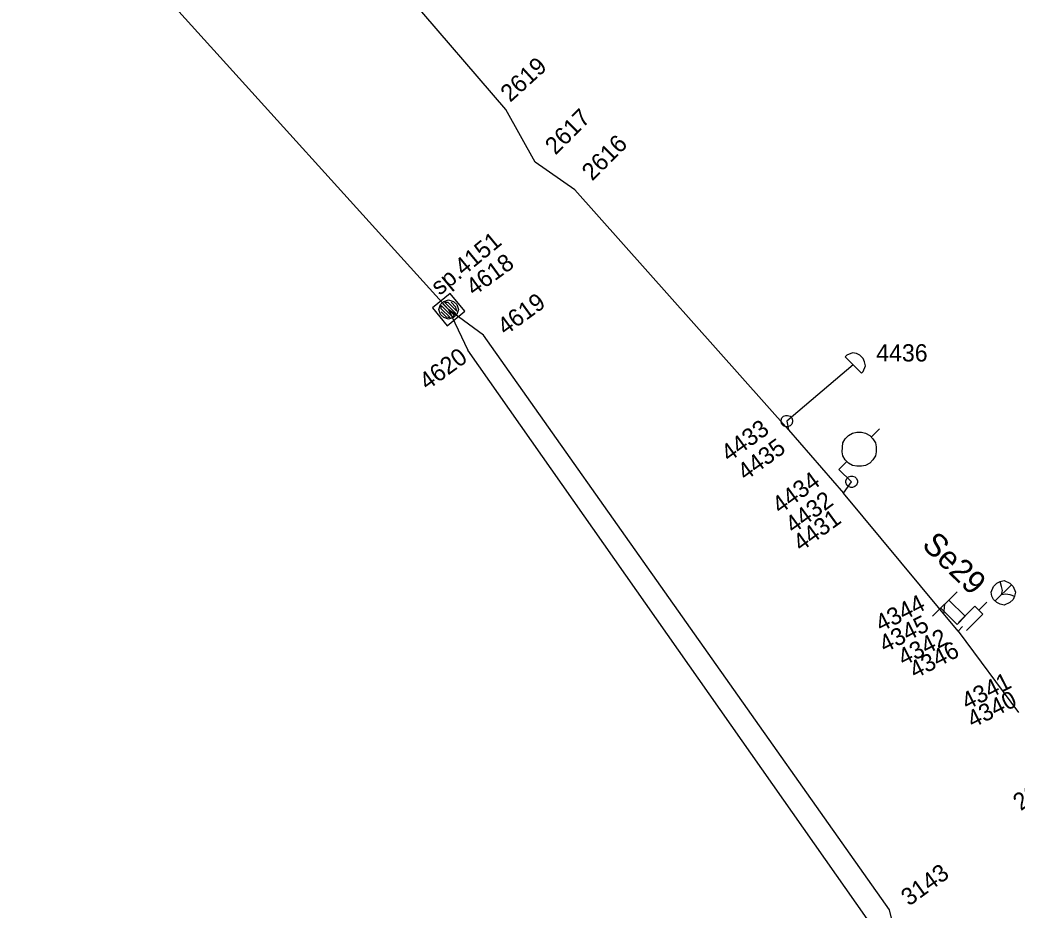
# Model space of a CAD drawing. Extents: x -535557 to -534097, y -1142175 to -1136716.
# Drawn here: x -535024.65 to -534981.31, y -1138903.19 to -1138864.49 of the extents above; entities that cross this region are included whole.
import ezdxf

# ---------------------------------------------------------------- set-up
doc = ezdxf.new("R2010")
doc.units = 0
doc.layers.add('Default', color=7, linetype='Continuous')
doc.layers.add('SS_SZDC', color=7, linetype='Continuous')

# ---------------------------------------------------------------- blocks, each defined once
blk = doc.blocks.new('POINT_DISPLAY')
at = {"layer": 'Default'}
blk.add_line((0, 0), (0, 0), dxfattribs=at)

msp = doc.modelspace()

# ---------------------------------------------------------------- linework, layer by layer
at = {"layer": 'SS_SZDC'}
for p, q in [((-535003.529, -1138868.379), (-535015.579, -1138854.37)), ((-535006.02, -1138877.079), (-535024.649, -1138856.489)), ((-535002.25, -1138870.67), (-535003.529, -1138868.379)), ((-535000.529, -1138871.879), (-535002.25, -1138870.67)), ((-534991.25, -1138882.309), (-535000.529, -1138871.879)), ((-535005.953, -1138876.376), (-535006.723, -1138877.013)), ((-535005.316, -1138877.146), (-535005.953, -1138876.376)), ((-535006.444, -1138877.079), (-535006.373, -1138876.867)), ((-535006.373, -1138876.867), (-535006.232, -1138876.726)), ((-535006.338, -1138877.044), (-535006.338, -1138876.903)), ((-535006.338, -1138876.903), (-535005.843, -1138877.398)), ((-535005.772, -1138877.327), (-535006.267, -1138876.832)), ((-535006.232, -1138876.726), (-535006.02, -1138876.655)), ((-535005.701, -1138877.256), (-535006.196, -1138876.761)), ((-535006.196, -1138876.761), (-535006.055, -1138876.761)), ((-535006.055, -1138876.761), (-535005.666, -1138877.15)), ((-535006.02, -1138876.655), (-535005.807, -1138876.726)), ((-535005.701, -1138876.973), (-535005.913, -1138876.761)), ((-535005.807, -1138876.726), (-535005.666, -1138876.867)), ((-535005.666, -1138876.867), (-535005.595, -1138877.079)), ((-535006.723, -1138877.013), (-535006.086, -1138877.783)), ((-535006.373, -1138877.292), (-535006.444, -1138877.079)), ((-535006.232, -1138877.433), (-535006.373, -1138877.292)), ((-535005.949, -1138877.433), (-535006.338, -1138877.044)), ((-535006.338, -1138877.186), (-535006.126, -1138877.398)), ((-535006.086, -1138877.783), (-535005.316, -1138877.146)), ((-535004.5, -1138878.19), (-535006.02, -1138877.079)), ((-535006.02, -1138877.079), (-535005.189, -1138878.84)), ((-535005.843, -1138877.398), (-535005.701, -1138877.256)), ((-535005.666, -1138877.292), (-535005.807, -1138877.433)), ((-535005.666, -1138877.15), (-535005.701, -1138876.973)), ((-535005.595, -1138877.079), (-535005.666, -1138877.292)), ((-535006.02, -1138877.504), (-535006.232, -1138877.433)), ((-535006.126, -1138877.398), (-535005.949, -1138877.433)), ((-535005.807, -1138877.433), (-535006.02, -1138877.504)), ((-534986.859, -1138903.18), (-535004.5, -1138878.19)), ((-534987.829, -1138903.569), (-535005.189, -1138878.84)), ((-534988.712, -1138879.065), (-534988.783, -1138879.136)), ((-534988.465, -1138878.959), (-534988.712, -1138879.065)), ((-534988.288, -1138878.995), (-534988.465, -1138878.959)), ((-534988.147, -1138879.065), (-534988.288, -1138878.995)), ((-534988.005, -1138879.207), (-534988.147, -1138879.065)), ((-534988.43, -1138879.489), (-534991.319, -1138881.93)), ((-534988.783, -1138879.136), (-534988.076, -1138879.843)), ((-534987.935, -1138879.348), (-534988.005, -1138879.207)), ((-534988.005, -1138879.772), (-534987.899, -1138879.525)), ((-534987.899, -1138879.525), (-534987.935, -1138879.348)), ((-534988.076, -1138879.843), (-534988.005, -1138879.772)), ((-534991.461, -1138881.717), (-534991.355, -1138881.682)), ((-534991.355, -1138881.682), (-534991.284, -1138881.682)), ((-534991.284, -1138881.682), (-534991.178, -1138881.717)), ((-534991.567, -1138881.894), (-534991.532, -1138881.788)), ((-534991.567, -1138881.965), (-534991.567, -1138881.894)), ((-534991.532, -1138882.071), (-534991.567, -1138881.965)), ((-534991.532, -1138881.788), (-534991.461, -1138881.717)), ((-534991.461, -1138882.142), (-534991.532, -1138882.071)), ((-534991.355, -1138882.177), (-534991.461, -1138882.142)), ((-534991.319, -1138881.93), (-534991.25, -1138882.309)), ((-534991.178, -1138882.142), (-534991.284, -1138882.177)), ((-534991.178, -1138881.717), (-534991.107, -1138881.788)), ((-534991.107, -1138882.071), (-534991.178, -1138882.142)), ((-534991.107, -1138881.788), (-534991.072, -1138881.894)), ((-534991.072, -1138881.965), (-534991.107, -1138882.071)), ((-534991.072, -1138881.894), (-534991.072, -1138881.965)), ((-534991.284, -1138882.177), (-534991.355, -1138882.177)), ((-534991.25, -1138882.309), (-534988.859, -1138885.059)), ((-534988.777, -1138882.696), (-534988.635, -1138882.555)), ((-534988.635, -1138882.555), (-534988.458, -1138882.449)), ((-534988.458, -1138882.449), (-534988.282, -1138882.413)), ((-534988.282, -1138882.413), (-534988.07, -1138882.413)), ((-534988.07, -1138882.413), (-534987.893, -1138882.449)), ((-534987.893, -1138882.449), (-534987.716, -1138882.555)), ((-534987.716, -1138882.555), (-534987.575, -1138882.696)), ((-534987.645, -1138882.625), (-534987.292, -1138882.272)), ((-534988.918, -1138883.262), (-534988.883, -1138882.873)), ((-534988.883, -1138882.873), (-534988.777, -1138882.696)), ((-534987.575, -1138882.696), (-534987.469, -1138882.873)), ((-534987.469, -1138882.873), (-534987.433, -1138883.05)), ((-534988.883, -1138883.438), (-534988.918, -1138883.262)), ((-534988.777, -1138883.615), (-534988.883, -1138883.438)), ((-534987.469, -1138883.438), (-534987.575, -1138883.615)), ((-534987.433, -1138883.262), (-534987.469, -1138883.438)), ((-534987.433, -1138883.05), (-534987.433, -1138883.262)), ((-534989.06, -1138884.04), (-534988.706, -1138883.686)), ((-534988.706, -1138883.686), (-534988.777, -1138883.615)), ((-534988.635, -1138883.757), (-534988.706, -1138883.686)), ((-534988.458, -1138883.863), (-534988.635, -1138883.757)), ((-534988.282, -1138883.898), (-534988.458, -1138883.863)), ((-534987.893, -1138883.863), (-534988.07, -1138883.898)), ((-534987.716, -1138883.757), (-534987.893, -1138883.863)), ((-534987.575, -1138883.615), (-534987.716, -1138883.757)), ((-534988.5, -1138884.569), (-534989.06, -1138884.04)), ((-534988.07, -1138883.898), (-534988.282, -1138883.898)), ((-534988.859, -1138885.059), (-534988.5, -1138884.569)), ((-534988.747, -1138884.534), (-534988.712, -1138884.428)), ((-534988.747, -1138884.605), (-534988.747, -1138884.534)), ((-534988.712, -1138884.711), (-534988.747, -1138884.605)), ((-534988.712, -1138884.428), (-534988.641, -1138884.357)), ((-534988.641, -1138884.782), (-534988.712, -1138884.711)), ((-534988.641, -1138884.357), (-534988.535, -1138884.322)), ((-534988.535, -1138884.322), (-534988.464, -1138884.322)), ((-534988.464, -1138884.322), (-534988.358, -1138884.357)), ((-534988.358, -1138884.357), (-534988.287, -1138884.428)), ((-534988.287, -1138884.711), (-534988.358, -1138884.782)), ((-534988.287, -1138884.428), (-534988.252, -1138884.534)), ((-534988.252, -1138884.605), (-534988.287, -1138884.711)), ((-534988.252, -1138884.534), (-534988.252, -1138884.605)), ((-534983.869, -1138891.069), (-534988.859, -1138885.059)), ((-534988.535, -1138884.817), (-534988.641, -1138884.782)), ((-534988.464, -1138884.817), (-534988.535, -1138884.817)), ((-534988.358, -1138884.782), (-534988.464, -1138884.817)), ((-534982.334, -1138889.117), (-534982.192, -1138888.975)), ((-534981.556, -1138889.046), (-534982.263, -1138889.753)), ((-534982.192, -1138888.975), (-534982.051, -1138888.905)), ((-534982.051, -1138888.905), (-534981.874, -1138888.869)), ((-534981.98, -1138889.117), (-534982.051, -1138888.905)), ((-534981.874, -1138888.869), (-534981.627, -1138888.975)), ((-534981.627, -1138888.975), (-534981.485, -1138889.117)), ((-534983.919, -1138889.359), (-534984.98, -1138890.42)), ((-534982.44, -1138889.364), (-534982.334, -1138889.117)), ((-534982.404, -1138889.541), (-534982.44, -1138889.364)), ((-534981.945, -1138889.293), (-534981.98, -1138889.117)), ((-534981.98, -1138889.47), (-534981.945, -1138889.293)), ((-534981.98, -1138889.47), (-534981.803, -1138889.435)), ((-534981.803, -1138889.435), (-534981.627, -1138889.47)), ((-534981.627, -1138889.47), (-534981.415, -1138889.541)), ((-534981.485, -1138889.117), (-534981.379, -1138889.364)), ((-534981.379, -1138889.364), (-534981.415, -1138889.541)), ((-534984.489, -1138890.319), (-534984.449, -1138889.889)), ((-534984.273, -1138889.713), (-534983.566, -1138890.42)), ((-534982.972, -1138890.152), (-534982.619, -1138889.799)), ((-534982.334, -1138889.682), (-534982.404, -1138889.541)), ((-534982.192, -1138889.824), (-534982.334, -1138889.682)), ((-534982.051, -1138889.894), (-534982.192, -1138889.824)), ((-534981.874, -1138889.93), (-534982.051, -1138889.894)), ((-534981.627, -1138889.824), (-534981.874, -1138889.93)), ((-534981.485, -1138889.682), (-534981.627, -1138889.824)), ((-534981.415, -1138889.541), (-534981.485, -1138889.682)), ((-534983.919, -1138890.773), (-534984.626, -1138890.066)), ((-534983.856, -1138890.683), (-534983.149, -1138889.976)), ((-534982.796, -1138890.329), (-534983.503, -1138891.036)), ((-534983.149, -1138889.976), (-534982.796, -1138890.329)), ((-534983.566, -1138890.42), (-534983.919, -1138890.773)), ((-534983.869, -1138891.069), (-534983.68, -1138890.86)), ((-534983.869, -1138891.069), (-534981.25, -1138894.6)), ((-534986.359, -1138905.149), (-534986.859, -1138903.18))]:
    msp.add_line(p, q, dxfattribs=at)

# ---------------------------------------------------------------- block references
for p in [(-535003.529, -1138868.379), (-535002.25, -1138870.67), (-535000.529, -1138871.879), (-535006.02, -1138877.079), (-535004.5, -1138878.19), (-535005.189, -1138878.84), (-534988.43, -1138879.489), (-534991.319, -1138881.93), (-534991.319, -1138881.93), (-534991.25, -1138882.309), (-534989.06, -1138884.04), (-534988.5, -1138884.569), (-534988.5, -1138884.569), (-534988.859, -1138885.059), (-534981.909, -1138889.399), (-534984.449, -1138889.889), (-534984.489, -1138890.319), (-534983.869, -1138891.069), (-534983.68, -1138890.86), (-534986.859, -1138903.18)]:
    msp.add_blockref('POINT_DISPLAY', p, dxfattribs=at)

# ---------------------------------------------------------------- texts
for s, height, rotation, p in [('2619', 0.75, 42.3, (-535003.341, -1138868.096)), ('2617', 0.75, 45, (-535001.374, -1138870.391)), ('2616', 0.75, 45, (-534999.775, -1138871.518)), ('sp.4151', 0.75, 39.6, (-535006.404, -1138876.495)), ('4618', 0.75, 36, (-535004.914, -1138876.513)), ('4619', 0.75, 36, (-535003.549, -1138878.228)), ('4620', 0.75, 36, (-535006.945, -1138880.612)), ('4433', 0.75, 36, (-534993.829, -1138883.73)), ('4435', 0.75, 36, (-534993.114, -1138884.547)), ('4434', 0.75, 36, (-534991.611, -1138885.992)), ('4432', 0.75, 36, (-534991.038, -1138886.845)), ('4431', 0.75, 36, (-534990.7, -1138887.628)), ('Se29', 1, 315.3757, (-534985.492, -1138887.361)), ('4344', 0.75, 27, (-534987.227, -1138891.115)), ('4345', 0.75, 27, (-534987.061, -1138892.014)), ('4342', 0.75, 27, (-534986.246, -1138892.596)), ('4346', 0.75, 27, (-534985.747, -1138893.145)), ('4341', 0.75, 27, (-534983.482, -1138894.505)), ('4340', 0.75, 27, (-534983.24, -1138895.295)), ('2613', 0.75, 36, (-534981.144, -1138898.9)), ('3143', 0.75, 36, (-534986.007, -1138903.045))]:
    msp.add_text(s, height=height, rotation=rotation, dxfattribs=at).set_placement(p)
msp.add_text('4436', height=0.75, dxfattribs=at).set_placement((-534987.43, -1138879.339))

doc.saveas('drawing.dxf')
